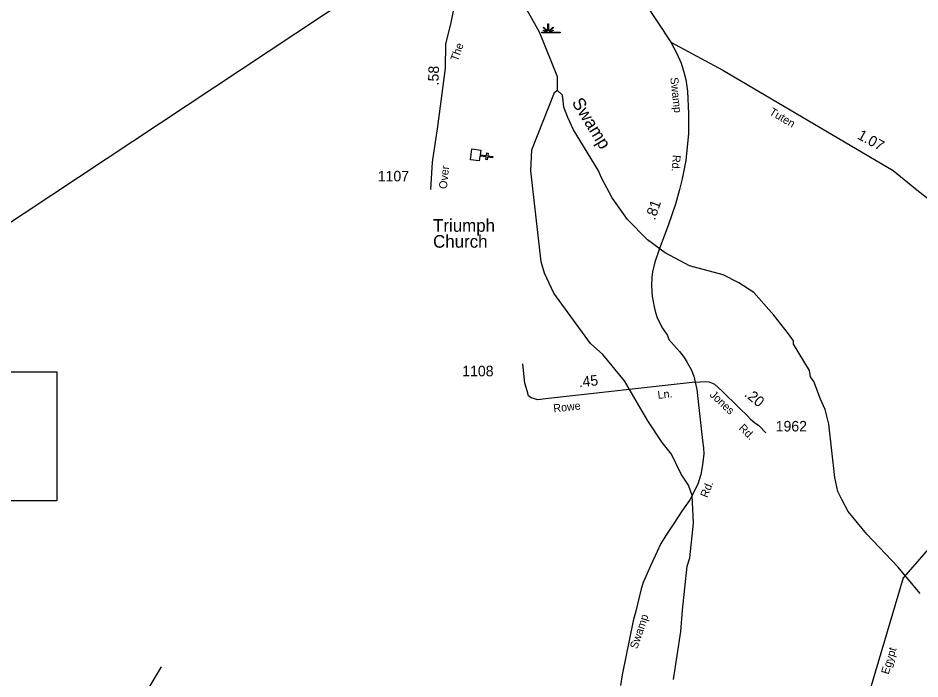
# Model space of a CAD drawing. Extents: x 2532689 to 2764727, y 536648 to 732970.
# Drawn here: x 2602421 to 2613131, y 578400 to 586253 of the extents above; entities that cross this region are included whole.
import ezdxf

# ---------------------------------------------------------------- set-up
doc = ezdxf.new("R2010")
doc.units = 0
for name, color, linetype in [('Exist Cultural Church CELL', 7, 'Continuous'), ('Exist Cultural Church Label', 7, 'Continuous'), ('Exist Hydrographic Creek Single Shore', 7, 'Continuous'), ('Exist Hydrographic Creek Single Shore Label', 7, 'Continuous'), ('Exist Hydrographic Swamp CELL', 7, 'Continuous'), ('Exist Road Secondary Mileage Hundredths English Label', 7, 'Continuous'), ('Exist Road Secondary Structure Pipe Number Label', 7, 'Continuous'), ('Exist Road Secondary Type 10 Attributed', 7, 'Continuous'), ('Exist Road Secondary Type 20 Attributed', 7, 'Continuous'), ('Exist Road Secondary Type 51 Attributed', 7, 'Continuous'), ('Exist Road Secondary Type 51 Label', 7, 'Continuous'), ('Exist Road Secondary Type 51 Number Label', 7, 'Continuous')]:
    doc.layers.add(name, color=color, linetype=linetype)

msp = doc.modelspace()

# ---------------------------------------------------------------- linework, layer by layer
at = {"layer": 'Exist Cultural Church CELL'}
msp.add_lwpolyline([(2607915, 584684), (2607908, 584628), (2607983, 584618), (2607987, 584650), (2608003, 584648), (2607999, 584616), (2608059, 584609), (2608057, 584593), (2607997, 584601), (2607993, 584569), (2607977, 584571), (2607981, 584602), (2607906, 584612), (2607899, 584555), (2607793, 584568), (2607809, 584697)], close=True, dxfattribs=at)
at = {"layer": 'Exist Hydrographic Creek Single Shore'}
for points in [[(2605161, 589416), (2605493, 589192), (2605991, 588727), (2606722, 588395), (2607186, 588179), (2607469, 587930), (2607854, 587625), (2607958, 587502), (2608062, 587236), (2608096, 587172), (2608123, 587104), (2608149, 587039), (2608244, 586866), (2608254, 586791), (2608341, 586649), (2608367, 586575), (2608402, 586485), (2608446, 586378), (2608611, 586089), (2608760, 585718), (2608822, 585559), (2608825, 585395)], [(2610204, 578395), (2610292, 578964), (2610312, 579217), (2610368, 579741), (2610399, 579841), (2610441, 580253), (2610426, 580578), (2610381, 580701), (2610295, 580832), (2610182, 581070), (2610071, 581210), (2609899, 581466), (2609622, 581944), (2609366, 582255), (2609221, 582384), (2608784, 582984), (2608671, 583222), (2608634, 583355), (2608512, 584437), (2608523, 584687), (2608792, 585368), (2608825, 585395)], [(2613133, 579416), (2612868, 579734), (2612502, 580120), (2612280, 580390), (2612202, 580531), (2612158, 580628), (2612121, 580794), (2612050, 581428), (2612005, 581600), (2611952, 581726), (2611872, 581933), (2611830, 581990), (2611820, 582066), (2611630, 582376), (2611629, 582419), (2611569, 582502), (2611398, 582722), (2611159, 582991), (2610981, 583105), (2610796, 583203), (2610394, 583308), (2610107, 583461), (2609896, 583616), (2609657, 583860), (2609477, 584115), (2609355, 584346), (2609312, 584446), (2609018, 584924), (2608949, 585072), (2608904, 585195), (2608894, 585270), (2608885, 585335), (2608825, 585395)], [(2608599, 571022), (2608498, 571067), (2607945, 571600), (2607266, 572219), (2605255, 573927), (2602683, 576174), (2602715, 576257), (2603441, 577429), (2603497, 577524), (2603554, 577591), (2604126, 578544)]]:
    msp.add_lwpolyline(points, dxfattribs=at)
at = {"layer": 'Exist Hydrographic Swamp CELL'}
msp.add_lwpolyline([(2608643, 586084), (2608695, 586084), (2608697, 586088), (2608659, 586103), (2608662, 586108), (2608700, 586092), (2608701, 586095), (2608657, 586140), (2608662, 586145), (2608707, 586099), (2608714, 586102), (2608714, 586185), (2608721, 586185), (2608721, 586102), (2608727, 586099), (2608773, 586145), (2608778, 586140), (2608733, 586095), (2608735, 586092), (2608776, 586110), (2608779, 586105), (2608738, 586087), (2608739, 586084), (2608860, 586084), (2608860, 586077), (2608643, 586077)], close=True, dxfattribs=at)
at = {"layer": 'Exist Road Secondary Structure Pipe Number Label'}
msp.add_line((2607804, 587454), (2600294, 582470), dxfattribs=at)
msp.add_lwpolyline([(2597817, 582051), (2602882, 582051), (2602882, 580516), (2597817, 580516)], close=True, dxfattribs=at)
at = {"layer": 'Exist Road Secondary Type 10 Attributed'}
msp.add_lwpolyline([(2610462, 581927), (2610580, 581936), (2610623, 581929), (2610667, 581914), (2610690, 581901), (2610781, 581821), (2610844, 581760), (2610921, 581686), (2610992, 581614), (2611084, 581525), (2611117, 581490), (2611146, 581463), (2611184, 581434), (2611213, 581415), (2611246, 581385), (2611278, 581347), (2611300, 581324)], dxfattribs=at)
at = {"layer": 'Exist Road Secondary Type 20 Attributed'}
msp.add_lwpolyline([(2615102, 583306), (2614506, 582467), (2613524, 580360), (2613358, 580093), (2613076, 579764), (2612930, 579602), (2612445, 577959), (2612332, 577554), (2610270, 573641), (2609883, 572927), (2609846, 572867), (2609754, 572797), (2608938, 572528)], dxfattribs=at)
at = {"layer": 'Exist Road Secondary Type 51 Attributed'}
for points in [[(2608525, 588100), (2608549, 588048), (2608567, 588020), (2608676, 587863), (2608872, 587590), (2609210, 587163), (2609388, 586987), (2609864, 586433), (2610173, 585967)], [(2607841, 587197), (2607801, 587051), (2607686, 586683), (2607626, 586508), (2607558, 586180), (2607496, 585947), (2607495, 585657), (2607404, 584962), (2607339, 584542), (2607318, 584214)], [(2610173, 585967), (2610244, 585833), (2610296, 585716), (2610326, 585610), (2610350, 585522), (2610372, 585383), (2610383, 585116), (2610383, 584881), (2610353, 584561), (2610307, 584343), (2610277, 584215), (2610228, 584040), (2610146, 583800), (2610035, 583504), (2609985, 583351), (2609957, 583237), (2609946, 583174), (2609942, 583072), (2609950, 582948), (2609976, 582820), (2609992, 582756), (2610010, 582691), (2610075, 582567), (2610132, 582482), (2610149, 582435), (2610241, 582330), (2610275, 582292), (2610330, 582219), (2610369, 582160), (2610414, 582076), (2610448, 581997), (2610462, 581927)], [(2610173, 585967), (2610791, 585632), (2612814, 584440), (2613096, 584213), (2613277, 584070), (2614338, 583679), (2615027, 583342), (2615102, 583306)], [(2610462, 581927), (2608683, 581727), (2608593, 581718), (2608513, 581741), (2608484, 581766), (2608466, 581822), (2608441, 581915), (2608415, 582144)], [(2610462, 581927), (2610482, 581840), (2610548, 581234), (2610560, 581146), (2610565, 581073), (2610549, 580944), (2610531, 580831), (2610495, 580715), (2610400, 580529), (2610302, 580392), (2610210, 580247), (2610121, 580116), (2610054, 580011), (2610012, 579914), (2609935, 579753), (2609846, 579548), (2609819, 579471), (2609757, 579205), (2609724, 579089), (2609686, 578895), (2609597, 578448), (2609576, 578324)]]:
    msp.add_lwpolyline(points, dxfattribs=at)

# ---------------------------------------------------------------- texts
at = {"layer": 'Exist Cultural Church Label'}
for s, p in [('Triumph ', (2607350, 583713)), ('Church', (2607350, 583524))]:
    msp.add_text(s, height=150, dxfattribs=at).set_placement(p)
at = {"layer": 'Exist Hydrographic Creek Single Shore Label'}
msp.add_text('Swamp', height=150, rotation=301.6322, dxfattribs=at).set_placement((2608992, 585249))
at = {"layer": 'Exist Road Secondary Mileage Hundredths English Label'}
for s, rotation, p in [('.58', 88.3777, (2607414, 585451)), ('1.07', 331.2791, (2612378, 584825)), ('.81', 71.1664, (2609984, 583844)), ('.45', 6.2755, (2609085, 581865)), ('.20', 320.503, (2611039, 581769))]:
    msp.add_text(s, height=125, rotation=rotation, dxfattribs=at).set_placement(p)
at = {"layer": 'Exist Road Secondary Type 51 Label'}
for s, rotation, p in [('The', 70.633, (2607642, 585731)), ('Swamp', 276.3982, (2610166, 585543)), ('Tuten', 329.4962, (2611334, 585112)), ('Rd.', 266.7465, (2610195, 584628)), ('Over', 84.2256, (2607513, 584219)), ('Ln.', 6.2755, (2610021, 581727)), ('Jones', 316.6675, (2610628, 581767)), ('Rowe', 6.2755, (2608783, 581567)), ('Rd.', 315.252, (2610973, 581372)), ('Rd.', 68.2188, (2610607, 580547)), ('Swamp', 71.4412, (2609774, 578750)), ('Egypt', 72.7986, (2612758, 578448))]:
    msp.add_text(s, height=95, rotation=rotation, dxfattribs=at).set_placement(p)
at = {"layer": 'Exist Road Secondary Type 51 Number Label'}
for s, p in [('1107', (2606693, 584312)), ('1108', (2607696, 581996)), ('1962', (2611418, 581341))]:
    msp.add_text(s, height=125, dxfattribs=at).set_placement(p)

doc.saveas('drawing.dxf')
